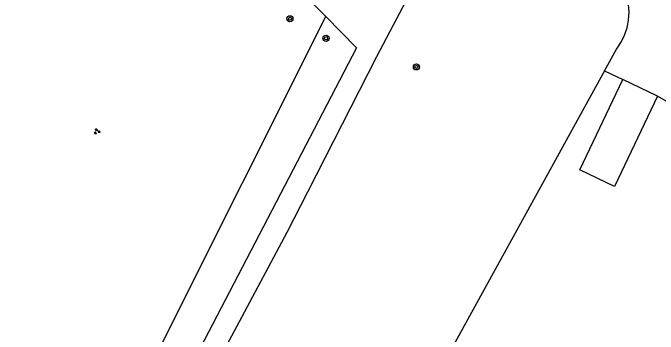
# Model space of a CAD drawing. Extents: x 128999 to 131010, y 395498 to 399007.
# Drawn here: x 129946.8 to 130031.8, y 397945.1 to 397987.4 of the extents above; entities that cross this region are included whole.
import ezdxf

# ---------------------------------------------------------------- set-up
doc = ezdxf.new("R2010")
doc.units = 0
for name, color, linetype in [('gg-bbg-open loods', 7, 'Continuous'), ('gg-knt-onverhard', 7, 'Continuous'), ('gt-grn-groengrens', 7, 'Continuous'), ('gt-symb-boom', 7, 'Continuous'), ('gt-symb-groenvak', 7, 'Continuous'), ('gx-grn-maaiveld', 7, 'Continuous')]:
    doc.layers.add(name, color=color, linetype=linetype)

# ---------------------------------------------------------------- blocks, each defined once
blk = doc.blocks.new('gt0-GRVAK')
at = {"layer": 'gt-symb-groenvak'}
for p, q in [((-0.11, 0.189), (-0.228, 0.24)), ((-0.182, 0.153), (0.088, 0.153)), ((-0.091, 0.211), (-0.156, 0.322)), ((-0.047, 0.214), (-0.047, 0.393)), ((-0.004, 0.211), (0.061, 0.322)), ((0.015, 0.189), (0.133, 0.24)), ((0.262, -0.052), (0.197, 0.059)), ((0.305, -0.049), (0.305, 0.13)), ((0.349, -0.052), (0.414, 0.059)), ((-0.245, -0.228), (-0.363, -0.177)), ((-0.318, -0.264), (-0.047, -0.264)), ((-0.226, -0.206), (-0.291, -0.095)), ((-0.183, -0.203), (-0.183, -0.024)), ((-0.139, -0.206), (-0.074, -0.095)), ((-0.12, -0.228), (-0.002, -0.177)), ((0.243, -0.074), (0.125, -0.023)), ((0.17, -0.11), (0.441, -0.11)), ((0.368, -0.074), (0.486, -0.023))]:
    blk.add_line(p, q, dxfattribs=at)
blk = doc.blocks.new('gt0-BOOM')
at = {"layer": 'gt-symb-boom'}
for radius in [0.4, 0.2]:
    blk.add_circle((0, 0), radius, dxfattribs=at)

msp = doc.modelspace()

# ---------------------------------------------------------------- linework, layer by layer
at = {"layer": 'gg-bbg-open loods'}
msp.add_line((130031.749, 397976.449), (130027.19, 397978.622), dxfattribs=at)
msp.add_lwpolyline([(130031.749, 397976.449), (130026.08, 397964.556), (130021.527, 397966.73), (130027.19, 397978.622)], dxfattribs=at)
at = {"layer": 'gg-knt-onverhard'}
msp.add_line((129988.068, 397986.938), (129992.101, 397982.794), dxfattribs=at)
for points in [[(129937.672, 398029.773), (129941.338, 398024.867), (129941.797, 398021.555), (129938.13, 398011.996), (129940.543, 398005.808), (129951.52, 397998.024), (129958.401, 397996.828), (129970.023, 397992.172), (129983.813, 397991.311), (129988.068, 397986.938)], [(129958.669, 397912.435), (129966.056, 397926.81), (129970.995, 397936.171), (129976.683, 397946.738), (129982.948, 397958.515), (129985.703, 397963.844), (129994.791, 397981.661), (130000, 397991.628), (130004.711, 398000), (130012.897, 398014.864)], [(129992.101, 397982.794), (129946.961, 397896.045), (129943.514, 397888.223), (129941.053, 397882.721), (129939.531, 397880.154), (129938.347, 397878.567), (129936.761, 397876.895), (129935.164, 397875.76), (129933.149, 397875.301), (129926.414, 397877.297), (129913.139, 397882.007), (129900.617, 397887.014), (129868.023, 397901.035), (129845.418, 397910.281), (129833.749, 397914.979)]]:
    msp.add_lwpolyline(points, dxfattribs=at)
at = {"layer": 'gt-grn-groengrens'}
msp.add_line((129932.847, 397876.816), (129988.068, 397986.938), dxfattribs=at)
msp.add_arc((130020.221, 397987.479), 7.797, 321.7042, 23.31606, dxfattribs=at)
at = {"layer": 'gx-grn-maaiveld'}
for q in [(130026.34, 397982.647), (130027.19, 397978.622)]:
    msp.add_line((130024.766, 397979.787), q, dxfattribs=at)
for points in [[(130063.833, 398002.008), (130049.544, 397974.594), (130043.512, 397977.557), (130039.913, 397971.736), (130031.749, 397976.449)], [(130024.766, 397979.787), (129998.8, 397932.609), (129982.368, 397904.11)]]:
    msp.add_lwpolyline(points, dxfattribs=at)

# ---------------------------------------------------------------- block references
at = {"layer": 'gt-symb-boom'}
for p in [(129983.324, 397986.643), (129988.08, 397984.066), (129999.988, 397980.305)]:
    msp.add_blockref('gt0-BOOM', p, dxfattribs=at)
at = {"layer": 'gt-symb-groenvak'}
msp.add_blockref('gt0-GRVAK', (129957.881, 397971.805), dxfattribs=at)

doc.saveas('drawing.dxf')
